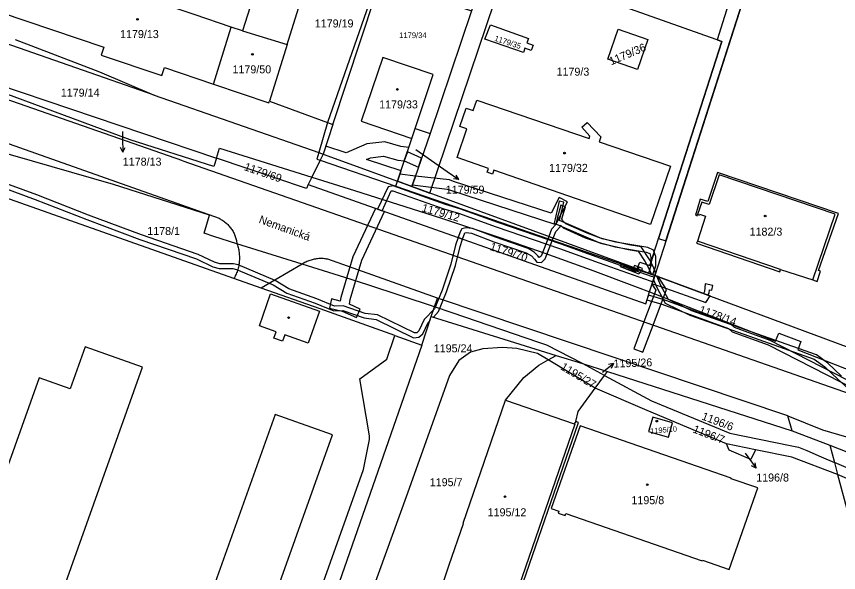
# Model space of a CAD drawing. Extents: x -756746 to -753363, y -1166406 to -1161727.
# Drawn here: x -754938 to -754763.5, y -1163192.1 to -1163074 of the extents above; entities that cross this region are included whole.
import ezdxf

# ---------------------------------------------------------------- set-up
doc = ezdxf.new("R2010")
doc.units = 0
for name, color, linetype in [('Hranice parcel', 7, 'Continuous'), ('Parcelní čísla', 7, 'Continuous'), ('Pop  PČ popisy', 7, 'Continuous'), ('Vnitřní kresba', 7, 'Continuous'), ('Věcná břemena k části', 7, 'Continuous'), ('Značky budov', 7, 'Continuous')]:
    doc.layers.add(name, color=color, linetype=linetype)

msp = doc.modelspace()

# ---------------------------------------------------------------- linework, layer by layer
at = {"layer": 'Hranice parcel'}
for p, q in [((-754870.83, -1163096.97), (-754860.75, -1163066.42)), ((-754892.4, -1163076.3), (-754900.29, -1163073.59)), ((-754908.77, -1163090.75), (-754950.28, -1163076.29)), ((-754896.16, -1163088.4), (-754892.4, -1163076.3)), ((-754890.01, -1163077.1), (-754892.4, -1163076.3)), ((-754890.01, -1163077.1), (-754880.54, -1163079.97)), ((-754938.28, -1163078.9), (-754920.37, -1163085.75)), ((-754880.54, -1163079.97), (-754884.3, -1163092.02)), ((-754952.85, -1163084.75), (-754895.55, -1163104.09)), ((-754920.37, -1163085.75), (-754908.77, -1163090.75)), ((-754908.77, -1163090.75), (-754873.8, -1163102.94)), ((-754870.83, -1163096.97), (-754872.9, -1163103.25)), ((-754854.06, -1163099.91), (-754853.34, -1163097.79)), ((-754853.34, -1163097.79), (-754850.19, -1163098.85)), ((-754850.19, -1163098.85), (-754854.02, -1163110.15)), ((-754857.09, -1163109.03), (-754854.06, -1163099.91)), ((-754873.8, -1163102.94), (-754872.9, -1163103.25)), ((-754872.9, -1163103.25), (-754857.09, -1163109.03)), ((-754875.28, -1163108.13), (-754876.06, -1163109.74)), ((-754854.02, -1163110.15), (-754857.09, -1163109.03)), ((-754806.18, -1163127.65), (-754854.02, -1163110.15)), ((-754802.46, -1163129.01), (-754806.18, -1163127.65)), ((-754863.39, -1163131.02), (-754868.27, -1163129.47)), ((-754803.58, -1163132.51), (-754802.46, -1163129.01)), ((-754802.46, -1163129.01), (-754755.68, -1163146.42)), ((-754806.22, -1163131.48), (-754803.58, -1163132.51)), ((-754803.58, -1163132.51), (-754789.41, -1163138.04)), ((-754857.69, -1163141.77), (-754851.95, -1163143.81)), ((-754851.95, -1163143.81), (-754869.48, -1163194.26)), ((-754825.13, -1163146.98), (-754823.42, -1163146.02)), ((-754823.42, -1163146.02), (-754817.85, -1163147.76)), ((-754815.11, -1163152.96), (-754825.13, -1163146.98)), ((-754817.85, -1163147.76), (-754812.53, -1163149.42)), ((-754813.15, -1163150.27), (-754817.85, -1163147.76)), ((-754815.11, -1163152.96), (-754813.15, -1163150.27)), ((-754813.15, -1163150.27), (-754812.53, -1163149.42)), ((-754812.53, -1163149.42), (-754773.3, -1163162)), ((-754773.3, -1163162), (-754765.33, -1163165.1)), ((-754781.12, -1163166.03), (-754787.28, -1163164.79)), ((-754765.33, -1163165.1), (-754754.8, -1163169.2)), ((-754765.33, -1163165.1), (-754764.34, -1163168.78)), ((-754755.59, -1163172.55), (-754764.34, -1163168.78)), ((-754764.34, -1163168.78), (-754763.67, -1163171.29)), ((-754756.05, -1163174.53), (-754763.67, -1163171.29))]:
    msp.add_line(p, q, dxfattribs=at)
for points in [[(-754735.13, -1163017.3), (-754723.92, -1163021.46), (-754742.49, -1163076.84), (-754781.44, -1163063.44), (-754802.46, -1163129.01)], [(-754879.33, -1163027.76), (-754887.49, -1163053.2), (-754884.97, -1163054.01), (-754886.22, -1163057.92), (-754884.11, -1163058.59), (-754890.01, -1163077.1)], [(-754806.18, -1163127.65), (-754805.65, -1163126.17), (-754803.5, -1163126.89), (-754788.21, -1163079.31), (-754832.83, -1163063.5), (-754823.2, -1163033.45)], [(-754880.54, -1163079.97), (-754874.57, -1163060.85), (-754866.61, -1163063.43), (-754857.36, -1163034.41)], [(-754900.29, -1163073.59), (-754917.62, -1163067.72), (-754916.56, -1163064.7), (-754923.64, -1163062.36), (-754916.51, -1163042.06), (-754929.61, -1163037.73), (-754930.94, -1163041.7), (-754932.09, -1163041.31), (-754932.77, -1163043.29), (-754931.6, -1163043.68), (-754934.29, -1163051.72), (-754935.33, -1163051.37), (-754936.09, -1163053.65), (-754935.05, -1163054), (-754941.46, -1163073.13), (-754919.44, -1163080.55), (-754920, -1163082.22), (-754907.15, -1163086.55), (-754906.59, -1163084.88), (-754896.16, -1163088.4)], [(-754860.75, -1163066.42), (-754841.37, -1163072.8), (-754850.19, -1163098.85)], [(-754895.55, -1163104.09), (-754896.08, -1163105.86), (-754913.87, -1163100.23), (-754942.37, -1163089.71), (-754952.84, -1163085.93), (-754963.3, -1163082.24), (-754976.8, -1163077.52), (-754976.55, -1163076.75)], [(-754829.62, -1163079.64), (-754828.32, -1163080.1), (-754828.73, -1163081.25), (-754830.03, -1163080.79), (-754830.34, -1163081.69), (-754838.53, -1163078.83), (-754837.38, -1163075.79), (-754829.29, -1163078.7), (-754829.62, -1163079.64)], [(-754806.15, -1163085.28), (-754812.43, -1163083.11), (-754810.23, -1163076.72), (-754803.94, -1163078.9), (-754806.15, -1163085.28)], [(-754853.34, -1163097.79), (-754849.5, -1163086.38), (-754860.19, -1163082.77), (-754864.79, -1163096.27), (-754854.06, -1163099.91)], [(-754896.16, -1163088.4), (-754884.41, -1163092.36), (-754884.3, -1163092.02)], [(-754896.06, -1163120.74), (-754898.16, -1163120.03), (-754897.04, -1163116.23), (-754917.38, -1163109.71), (-754943.5, -1163102.23), (-754965.37, -1163094.89), (-754980.58, -1163089.55), (-754981.01, -1163090.75)], [(-754884.3, -1163092.02), (-754871.93, -1163096.56), (-754870.83, -1163096.97)], [(-754814.31, -1163100.65), (-754799.17, -1163105.8), (-754803.41, -1163118.17), (-754836.66, -1163106.69), (-754836.94, -1163107.51), (-754838.08, -1163107.12), (-754837.79, -1163106.3), (-754844.44, -1163104), (-754842.35, -1163097.87), (-754843.83, -1163097.36), (-754842.5, -1163093.47), (-754841.01, -1163093.98), (-754840.28, -1163091.83), (-754816.42, -1163099.94), (-754816.28, -1163099.46), (-754817.94, -1163097.51), (-754816.85, -1163096.54), (-754813.95, -1163099.61), (-754814.31, -1163100.65)], [(-754895.55, -1163104.09), (-754894.92, -1163102), (-754875.28, -1163108.13)], [(-754872.9, -1163103.25), (-754873.52, -1163104.53), (-754875.28, -1163108.13)], [(-754857.69, -1163141.77), (-754873.54, -1163136.15), (-754886.02, -1163131.72), (-754891.84, -1163129.66), (-754964.95, -1163103.84)], [(-754876.06, -1163109.74), (-754876.45, -1163110.54), (-754895.55, -1163104.09)], [(-754875.28, -1163108.13), (-754866.23, -1163110.98), (-754847.73, -1163116.87), (-754835.37, -1163120.97), (-754825.81, -1163124.28), (-754816.16, -1163127.75), (-754806.22, -1163131.48)], [(-754793.44, -1163121.71), (-754793.61, -1163122.18), (-754775.91, -1163128.26), (-754775.75, -1163127.78), (-754768.9, -1163129.97), (-754767.99, -1163130.28), (-754767.26, -1163128.14), (-754767.71, -1163127.99), (-754763.48, -1163115.84), (-754789.17, -1163107.13), (-754791.22, -1163113.34), (-754792.83, -1163112.8), (-754793.86, -1163116.24), (-754793.5, -1163116.36), (-754793.41, -1163116.08), (-754793.05, -1163116.2), (-754792.98, -1163116.01), (-754791.71, -1163116.43), (-754793.44, -1163121.71)], [(-754876.06, -1163109.74), (-754804.39, -1163135.03), (-754803.58, -1163132.51)], [(-754868.27, -1163129.47), (-754877.34, -1163126.62), (-754891.19, -1163122.31), (-754896.06, -1163120.74)], [(-754845.46, -1163136.96), (-754849.25, -1163135.7), (-754863.39, -1163131.02)], [(-754851.95, -1163143.81), (-754849.92, -1163137.73), (-754823.42, -1163146.02)], [(-754817.85, -1163147.76), (-754825.37, -1163143.82), (-754827.06, -1163143.27), (-754845.46, -1163136.96)], [(-754789.41, -1163138.04), (-754776.83, -1163142.97), (-754776.16, -1163141.3), (-754771.49, -1163143.08), (-754772.12, -1163144.81), (-754747.94, -1163154.29)], [(-754923.68, -1163349.85), (-754924.33, -1163347.3), (-754924.78, -1163344.33), (-754925.12, -1163340.17), (-754924.94, -1163334.99), (-754923.12, -1163328.29), (-754921.51, -1163324.11), (-754916.69, -1163317.19), (-754915.64, -1163314.38), (-754864.29, -1163170.25), (-754863.04, -1163163.87), (-754863.03, -1163163.12), (-754865.09, -1163150.97), (-754859.33, -1163146.79), (-754857.69, -1163141.77)], [(-754825.13, -1163146.98), (-754827.41, -1163145.58), (-754831.75, -1163144.51), (-754834.79, -1163144.35), (-754839, -1163144.58), (-754841.58, -1163145.35), (-754844.06, -1163147.07), (-754846.08, -1163150.25), (-754854.99, -1163175.28), (-754862.67, -1163196.56)], [(-754819.23, -1163160.02), (-754819.6, -1163160.53), (-754819.43, -1163160.59), (-754832.7, -1163198.96), (-754835.73, -1163197.91), (-754837.75, -1163203.75), (-754849.33, -1163199.75), (-754847.29, -1163193.86), (-754846.12, -1163190.48), (-754843.08, -1163181.68), (-754843.19, -1163181.64), (-754834.15, -1163155.5), (-754830.27, -1163150.71), (-754827.1, -1163148.08), (-754825.13, -1163146.98)], [(-754813.15, -1163150.27), (-754803.19, -1163155.65), (-754786.56, -1163162.53), (-754773.75, -1163165.13), (-754771.99, -1163165.51), (-754770.21, -1163166.22), (-754767.14, -1163167.57), (-754764.34, -1163168.78)], [(-754819.23, -1163160.02), (-754818.72, -1163157.91), (-754815.11, -1163152.96)], [(-754787.28, -1163164.79), (-754804.12, -1163157.74), (-754815.11, -1163152.96)], [(-754799.58, -1163163.4), (-754798.68, -1163160.3), (-754802.91, -1163159.09), (-754803.8, -1163162.18), (-754799.58, -1163163.4)], [(-754773.3, -1163162), (-754774.21, -1163158.85), (-754766.87, -1163161.78), (-754749.37, -1163166.93), (-754754.8, -1163169.2)], [(-754839.64, -1163204.33), (-754837.38, -1163204.51), (-754835.36, -1163198.67), (-754832.33, -1163199.73), (-754818.66, -1163160.22), (-754819.23, -1163160.02)], [(-754818.3, -1163160.98), (-754824.47, -1163178.51), (-754822.86, -1163179.07), (-754823.01, -1163179.49), (-754821.47, -1163180.03), (-754821.33, -1163179.6)], [(-754821.33, -1163179.6), (-754792.4, -1163189.6), (-754792.35, -1163189.49), (-754786.69, -1163191.45), (-754780.6, -1163174.15), (-754786.27, -1163172.19), (-754786.23, -1163172.07), (-754818.3, -1163160.98)], [(-754781.12, -1163166.03), (-754782.07, -1163168.1), (-754786.67, -1163166.13), (-754787.28, -1163164.79)], [(-754763.67, -1163171.29), (-754773.4, -1163167.59), (-754781.12, -1163166.03)], [(-754763.67, -1163171.29), (-754761.26, -1163180.25), (-754755.39, -1163178.51), (-754752.47, -1163177.65)]]:
    msp.add_lwpolyline(points, dxfattribs=at)
at = {"layer": 'Pop  PČ popisy'}
for p, q in [((-754915.49, -1163098.48), (-754915.47, -1163099.86)), ((-754915.47, -1163099.86), (-754915.42, -1163102.86)), ((-754915.42, -1163102.86), (-754915.94, -1163101.87)), ((-754915.42, -1163102.86), (-754914.93, -1163101.85)), ((-754853.24, -1163102.27), (-754846.54, -1163106.96)), ((-754846.54, -1163106.96), (-754844.08, -1163108.68)), ((-754844.08, -1163108.68), (-754845.19, -1163108.52)), ((-754844.08, -1163108.68), (-754844.61, -1163107.7)), ((-754813.59, -1163149.6), (-754811.22, -1163147.75)), ((-754811.22, -1163147.75), (-754812.32, -1163147.97)), ((-754811.22, -1163147.75), (-754811.71, -1163148.76)), ((-754783.31, -1163166.8), (-754782.75, -1163167.55)), ((-754782.75, -1163167.55), (-754780.94, -1163169.95)), ((-754780.94, -1163169.95), (-754781.95, -1163169.45)), ((-754780.94, -1163169.95), (-754781.15, -1163168.85))]:
    msp.add_line(p, q, dxfattribs=at)
at = {"layer": 'Vnitřní kresba'}
for p, q in [((-754902.7, -1163104.68), (-755056.08, -1163051.09)), ((-754861.37, -1163066.22), (-754871.93, -1163096.56)), ((-754992.66, -1163082.29), (-754894.98, -1163116.89)), ((-754871.93, -1163096.56), (-754873.8, -1163102.94)), ((-754873.8, -1163102.94), (-754874.2, -1163104.3)), ((-754902.7, -1163104.68), (-754749.33, -1163158.26)), ((-754874.2, -1163104.3), (-754873.52, -1163104.53)), ((-754873.52, -1163104.53), (-754857.43, -1163110.07)), ((-754788.82, -1163107.68), (-754790.9, -1163113.97)), ((-754764.18, -1163116.03), (-754788.82, -1163107.68)), ((-754857.43, -1163110.07), (-754857.09, -1163109.03)), ((-754857.43, -1163110.07), (-754802.46, -1163129.01)), ((-754792.51, -1163113.43), (-754793.41, -1163116.08)), ((-754790.9, -1163113.97), (-754792.51, -1163113.43)), ((-754768.9, -1163129.97), (-754764.18, -1163116.03)), ((-754891.19, -1163122.31), (-754891.08, -1163122.61)), ((-754775.75, -1163127.78), (-754793.44, -1163121.71)), ((-754848.62, -1163133.82), (-754871.91, -1163125.58)), ((-754877.34, -1163126.62), (-754886.02, -1163131.72)), ((-754876.79, -1163126.3), (-754877.34, -1163126.62)), ((-754886.43, -1163139.7), (-754884.03, -1163132.95)), ((-754884.03, -1163132.95), (-754873.66, -1163136.62)), ((-754849.25, -1163135.7), (-754848.62, -1163133.82)), ((-754774.21, -1163158.85), (-754848.62, -1163133.82)), ((-754849.92, -1163137.73), (-754849.25, -1163135.7)), ((-754873.66, -1163136.62), (-754876.07, -1163143.39)), ((-754882.87, -1163140.97), (-754886.43, -1163139.7)), ((-754883.32, -1163142.36), (-754882.87, -1163140.97)), ((-754881.02, -1163141.63), (-754881.54, -1163142.95)), ((-754876.07, -1163143.39), (-754881.02, -1163141.63)), ((-754881.54, -1163142.95), (-754883.32, -1163142.36)), ((-754923.39, -1163144.18), (-754926.58, -1163153.13)), ((-754911.25, -1163148.51), (-754923.39, -1163144.18)), ((-754931, -1163203.92), (-754911.25, -1163148.51)), ((-754933.17, -1163150.78), (-754945.46, -1163185.12)), ((-754926.58, -1163153.13), (-754933.17, -1163150.78)), ((-754834.15, -1163155.5), (-754819.6, -1163160.53)), ((-754883.06, -1163158.54), (-754899.52, -1163204.47)), ((-754870.9, -1163162.87), (-754883.06, -1163158.54)), ((-754887.31, -1163208.94), (-754870.9, -1163162.87))]:
    msp.add_line(p, q, dxfattribs=at)
for points in [[(-754894.98, -1163116.89), (-754894.78, -1163117), (-754894.58, -1163117.11), (-754894.38, -1163117.23), (-754894.19, -1163117.35), (-754894, -1163117.48), (-754893.81, -1163117.62), (-754893.63, -1163117.76), (-754893.46, -1163117.91), (-754893.29, -1163118.07), (-754893.12, -1163118.23), (-754892.97, -1163118.4), (-754892.81, -1163118.57), (-754892.67, -1163118.75), (-754892.52, -1163118.93), (-754892.39, -1163119.11), (-754892.26, -1163119.3), (-754892.14, -1163119.5), (-754892.02, -1163119.7), (-754891.91, -1163119.9), (-754891.81, -1163120.11), (-754891.72, -1163120.32), (-754891.63, -1163120.53), (-754891.55, -1163120.74), (-754891.47, -1163120.96), (-754891.41, -1163121.18), (-754891.35, -1163121.41), (-754891.3, -1163121.63), (-754891.26, -1163121.85), (-754891.22, -1163122.08), (-754891.19, -1163122.31)], [(-754891.08, -1163122.61), (-754891, -1163122.86), (-754890.93, -1163123.11), (-754890.87, -1163123.36), (-754890.82, -1163123.62), (-754890.77, -1163123.88), (-754890.73, -1163124.13), (-754890.7, -1163124.39), (-754890.68, -1163124.65), (-754890.66, -1163124.91), (-754890.65, -1163125.18), (-754890.65, -1163125.44), (-754890.66, -1163125.7), (-754890.68, -1163125.96), (-754890.7, -1163126.22), (-754890.73, -1163126.48), (-754890.78, -1163126.73), (-754890.82, -1163126.99), (-754890.88, -1163127.25), (-754890.94, -1163127.5), (-754891.01, -1163127.75), (-754891.09, -1163128), (-754891.17, -1163128.25), (-754891.27, -1163128.49), (-754891.37, -1163128.73), (-754891.47, -1163128.97), (-754891.59, -1163129.2), (-754891.71, -1163129.43), (-754891.84, -1163129.66)], [(-754871.91, -1163125.58), (-754872.15, -1163125.54), (-754872.38, -1163125.51), (-754872.62, -1163125.48), (-754872.86, -1163125.46), (-754873.1, -1163125.45), (-754873.34, -1163125.45), (-754873.58, -1163125.45), (-754873.82, -1163125.46), (-754874.06, -1163125.48), (-754874.29, -1163125.51), (-754874.53, -1163125.54), (-754874.77, -1163125.59), (-754875, -1163125.64), (-754875.23, -1163125.69), (-754875.46, -1163125.76), (-754875.69, -1163125.83), (-754875.92, -1163125.91), (-754876.14, -1163126), (-754876.36, -1163126.09), (-754876.58, -1163126.19), (-754876.79, -1163126.3)]]:
    msp.add_lwpolyline(points, dxfattribs=at)
at = {"layer": 'Věcná břemena k části'}
for points in [[(-754814.18, -1163036.69), (-754836.45, -1163058.3), (-754841.37, -1163072.8), (-754850.19, -1163098.85), (-754854.02, -1163110.15), (-754850.26, -1163111.53), (-754833.02, -1163060.56), (-754810, -1163038.2)], [(-754767.3, -1163061.64), (-754772.55, -1163064.77), (-754782.11, -1163061.49), (-754780.84, -1163047.77), (-754781.89, -1163048.31), (-754782.86, -1163047.96), (-754784.18, -1163062.9), (-754789.2, -1163078.96), (-754788.21, -1163079.31), (-754801.66, -1163121.17), (-754800.11, -1163121.67), (-754781.44, -1163063.44), (-754771.91, -1163066.72), (-754766.65, -1163063.58), (-754767.85, -1163063.13)], [(-754855.65, -1163104.69), (-754854.71, -1163101.86), (-754856.41, -1163101.63), (-754859.8, -1163100.67), (-754863.63, -1163101.08), (-754867.97, -1163103), (-754872.34, -1163101.57), (-754872.9, -1163103.25), (-754857.09, -1163109.03), (-754856.35, -1163106.81), (-754863.71, -1163104.4), (-754862.85, -1163104.02), (-754860.06, -1163103.71), (-754857.03, -1163104.57)], [(-754851.99, -1163104.15), (-754855.01, -1163102.78), (-754855.65, -1163104.69), (-754852.63, -1163106.05)], [(-754853.26, -1163107.92), (-754856.59, -1163107.54), (-754857.09, -1163109.03), (-754854.02, -1163110.15)], [(-754853.26, -1163107.92), (-754853.9, -1163109.78), (-754846.55, -1163110.68), (-754845.85, -1163110.94), (-754823.46, -1163118.18), (-754821.02, -1163113.36), (-754822.8, -1163112.46), (-754824.5, -1163115.8), (-754845.19, -1163109.04), (-754846.08, -1163108.72)], [(-754802.89, -1163130.35), (-754802.59, -1163129.4), (-754803.16, -1163129.23), (-754813.94, -1163125.42), (-754822.32, -1163122.37), (-754835.83, -1163117.75), (-754843.83, -1163114.88), (-754846.92, -1163113.96), (-754858.01, -1163109.99), (-754859.1, -1163110.17), (-754861.31, -1163114.95), (-754860.36, -1163115.28), (-754858.42, -1163111.07), (-754858.1, -1163111.02), (-754847.25, -1163114.9), (-754844.17, -1163115.82), (-754836.16, -1163118.7), (-754822.67, -1163123.31), (-754814.29, -1163126.36), (-754803.47, -1163130.18)], [(-754802.46, -1163129.01), (-754802.3, -1163128.5), (-754802.73, -1163127.26), (-754803.63, -1163125.61), (-754805.37, -1163122.93), (-754807.96, -1163122.54), (-754813.67, -1163121.23), (-754822.67, -1163117.37), (-754821.77, -1163113.47), (-754822.74, -1163113.24), (-754823.83, -1163117.95), (-754813.99, -1163122.19), (-754808.14, -1163123.52), (-754805.97, -1163123.85), (-754804.49, -1163126.13), (-754803.65, -1163127.66), (-754803.27, -1163128.71)], [(-754869.11, -1163133.68), (-754869.24, -1163134.46), (-754871.08, -1163134), (-754871.56, -1163135.94), (-754868.85, -1163136.62), (-754865.81, -1163137.98), (-754864.99, -1163136.16), (-754867.32, -1163135.11), (-754867.15, -1163134.12), (-754864.67, -1163125.8), (-754859.89, -1163115.45), (-754860.36, -1163115.28), (-754861.31, -1163114.95), (-754861.78, -1163114.78), (-754866.55, -1163125.08)], [(-754803.25, -1163126.12), (-754802.6, -1163124.08), (-754802.75, -1163123.63), (-754803.98, -1163123.09), (-754810.71, -1163121.98), (-754813.97, -1163121.09), (-754816.86, -1163120.08), (-754821.35, -1163118.06), (-754822.04, -1163117.32), (-754822.2, -1163116.97), (-754821.44, -1163114.44), (-754822.39, -1163114.13), (-754823.22, -1163116.93), (-754823.46, -1163118.18), (-754824.39, -1163119.2), (-754824.99, -1163120.77), (-754824.05, -1163121.11), (-754823.51, -1163119.7), (-754822.58, -1163118.72), (-754822.46, -1163118.34), (-754821.95, -1163118.88), (-754817.22, -1163121.02), (-754814.27, -1163122.05), (-754810.91, -1163122.96), (-754804.28, -1163124.05), (-754803.55, -1163124.37), (-754803.28, -1163125.2)], [(-754841.39, -1163120.06), (-754836.64, -1163121.87), (-754829.78, -1163124.25), (-754828.68, -1163124.88), (-754828.03, -1163125.54), (-754827.53, -1163126.17), (-754826.56, -1163126.25), (-754825.77, -1163125.5), (-754824.05, -1163121.11), (-754824.99, -1163120.77), (-754826.63, -1163124.94), (-754827.01, -1163125.21), (-754827.27, -1163124.88), (-754828.06, -1163124.08), (-754829.36, -1163123.33), (-754836.28, -1163120.93), (-754841.17, -1163119.08), (-754842.6, -1163118.88), (-754843.42, -1163119.16), (-754843.8, -1163119.74), (-754844.22, -1163120.98), (-754843.28, -1163121.31), (-754842.78, -1163120), (-754842.5, -1163119.9)], [(-754802.6, -1163124.08), (-754803.25, -1163126.12), (-754803.23, -1163126.79), (-754803.83, -1163128.51), (-754802.89, -1163128.85), (-754802.23, -1163126.99), (-754802.28, -1163125.02)], [(-754809.81, -1163127.13), (-754805.85, -1163128.67), (-754805.24, -1163127.99), (-754805.99, -1163127.72), (-754806.05, -1163128.05), (-754809.62, -1163126.66)], [(-754806.48, -1163128.28), (-754806.18, -1163127.65), (-754806.73, -1163127.45), (-754806.8, -1163127.66), (-754808.99, -1163126.96), (-754809.14, -1163127.43)], [(-754806.73, -1163127.45), (-754806.18, -1163127.65), (-754806.01, -1163127.18), (-754806.79, -1163126.89), (-754806.97, -1163127.36)], [(-754805.99, -1163127.72), (-754805.24, -1163127.99), (-754805.07, -1163127.52), (-754805.82, -1163127.25)], [(-754802.23, -1163132.17), (-754804.77, -1163138.89), (-754806.94, -1163144.61), (-754805.02, -1163145.33), (-754802.84, -1163139.57), (-754799.96, -1163131.98), (-754801.77, -1163129.27), (-754802.46, -1163129.01), (-754803.07, -1163130.91)], [(-754791.2, -1163133.2), (-754792.16, -1163132.84), (-754802.46, -1163129.01), (-754802.59, -1163129.4), (-754802.89, -1163130.35), (-754803.04, -1163130.83), (-754801.19, -1163131.38), (-754791.66, -1163134.79), (-754790.71, -1163133.38)], [(-754792.16, -1163132.84), (-754791.2, -1163133.2), (-754790.91, -1163132.76), (-754790.87, -1163132.05), (-754790.39, -1163132.17), (-754790.16, -1163131.19), (-754791.79, -1163130.79), (-754791.89, -1163132.43)]]:
    msp.add_lwpolyline(points, close=True, dxfattribs=at)
for points in [[(-754946.47, -1163108.28), (-754934.02, -1163112.87), (-754923.06, -1163117.17), (-754911.78, -1163121.37), (-754899.8, -1163125.5), (-754896.32, -1163127.17), (-754894.94, -1163127.53), (-754892.07, -1163127.55), (-754891.26, -1163127.76), (-754883.52, -1163130.99), (-754880.57, -1163132.77), (-754874.56, -1163134.93), (-754870.64, -1163136.56), (-754868.73, -1163136.46), (-754864.2, -1163138.05), (-754861.6, -1163138.37), (-754853.71, -1163142.25), (-754852.56, -1163142.15), (-754851.75, -1163141.4), (-754850.59, -1163139.01), (-754850.23, -1163138.65), (-754849.92, -1163137.73), (-754849.47, -1163137.87), (-754848.39, -1163136.68), (-754846.68, -1163132.54), (-754844.78, -1163126.94)], [(-754843.8, -1163122.86), (-754843.28, -1163121.31), (-754844.22, -1163120.98), (-754844.76, -1163122.6), (-754845.74, -1163126.66), (-754847.62, -1163132.18), (-754849.25, -1163136.14), (-754851.41, -1163138.41), (-754852.57, -1163140.8), (-754852.98, -1163141.19), (-754853.51, -1163141.23), (-754861.32, -1163137.39), (-754863.94, -1163137.09), (-754868.63, -1163135.46), (-754870.44, -1163135.54), (-754874.2, -1163133.99), (-754880.15, -1163131.87), (-754883.08, -1163130.09), (-754890.94, -1163126.8), (-754891.95, -1163126.55), (-754894.8, -1163126.53), (-754895.94, -1163126.23), (-754899.44, -1163124.56), (-754911.44, -1163120.43), (-754922.7, -1163116.23), (-754933.66, -1163111.93), (-754946.13, -1163107.34)], [(-754844.78, -1163126.94), (-754843.8, -1163122.86)], [(-754762.86, -1163150.41), (-754765.72, -1163147.68), (-754768.13, -1163145.91), (-754783.24, -1163140.58), (-754794.6, -1163136.57), (-754799.55, -1163134.12), (-754801.16, -1163131.15), (-754802.03, -1163129.17), (-754802.46, -1163129.01), (-754802.77, -1163129.96), (-754802.06, -1163131.59), (-754800.27, -1163134.88), (-754795, -1163137.49), (-754783.58, -1163141.52), (-754768.61, -1163146.81), (-754766.36, -1163148.44), (-754763.54, -1163151.15), (-754759.39, -1163154.86)], [(-754756.2, -1163154.02), (-754777.98, -1163142.81), (-754785.58, -1163140.1), (-754786.29, -1163139.41), (-754800.7, -1163134.13), (-754803.82, -1163133.24), (-754804.13, -1163134.2), (-754801, -1163135.09), (-754786.85, -1163140.27), (-754786.08, -1163141), (-754778.4, -1163143.73), (-754756.68, -1163154.9)]]:
    msp.add_lwpolyline(points, dxfattribs=at)
at = {"layer": 'Značky budov'}
for centre in [(-754912.3, -1163074.62), (-754887.89, -1163082.06), (-754857.13, -1163089.53), (-754821.63, -1163103.04), (-754779.03, -1163116.4), (-754880.21, -1163137.99), (-754802.04, -1163159.97), (-754804.07, -1163173.47), (-754834.27, -1163175.99)]:
    msp.add_circle(centre, 0.175, dxfattribs=at)

# ---------------------------------------------------------------- texts
at = {"layer": 'Parcelní čísla'}
for s, height, p in [('1179/19', 1.7, (-754874.66, -1163076.35)), ('1179/13', 1.7, (-754916, -1163078.61)), ('1179/34', 1.2, (-754856.73, -1163078.62)), ('1179/50', 1.7, (-754892.13, -1163086.1)), ('1179/3', 1.7, (-754823.33, -1163086.6)), ('1179/14', 1.7, (-754928.58, -1163091.05)), ('1179/33', 1.7, (-754860.99, -1163093.55)), ('1178/13', 1.7, (-754915.42, -1163105.71)), ('1179/32', 1.7, (-754824.91, -1163107.03)), ('1179/59', 1.7, (-754846.85, -1163111.66)), ('1178/1', 1.7, (-754910.23, -1163120.44)), ('1182/3', 1.7, (-754782.35, -1163120.58)), ('1195/24', 1.7, (-754849.4, -1163145.35)), ('1196/8', 1.7, (-754780.94, -1163172.79)), ('1195/7', 1.7, (-754850.25, -1163173.78)), ('1195/8', 1.7, (-754807.43, -1163177.6)), ('1195/12', 1.7, (-754837.96, -1163180.17))]:
    msp.add_text(s, height=height, dxfattribs=at).set_placement(p)
for s, height, rotation, p in [('1179/35', 1.2, 342, (-754836.62, -1163079.16)), ('1179/36', 1.7, 23, (-754811.74, -1163084.41)), ('1179/69', 1.7, 341, (-754889.8, -1163106.62)), ('1179/12', 1.7, 344, (-754852.08, -1163115.37)), ('1179/70', 1.7, 342, (-754837.63, -1163123.58)), ('1178/14', 1.7, 340, (-754793.23, -1163136.95)), ('1195/26', 1.7, 2, (-754811.2, -1163148.6)), ('1195/27', 1.7, 329, (-754822.64, -1163148.87)), ('1196/6', 1.7, 339, (-754792.66, -1163159.57)), ('1195/10', 1.139, 5, (-754803.39, -1163162.64)), ('1196/7', 1.7, 339, (-754794.53, -1163162.32))]:
    msp.add_text(s, height=height, rotation=rotation, dxfattribs=at).set_placement(p)
at = {"layer": 'Pop  PČ popisy'}
msp.add_text('Nemanická', height=1.7, rotation=340, dxfattribs=at).set_placement((-754886.67, -1163117.81))

doc.saveas('drawing.dxf')
